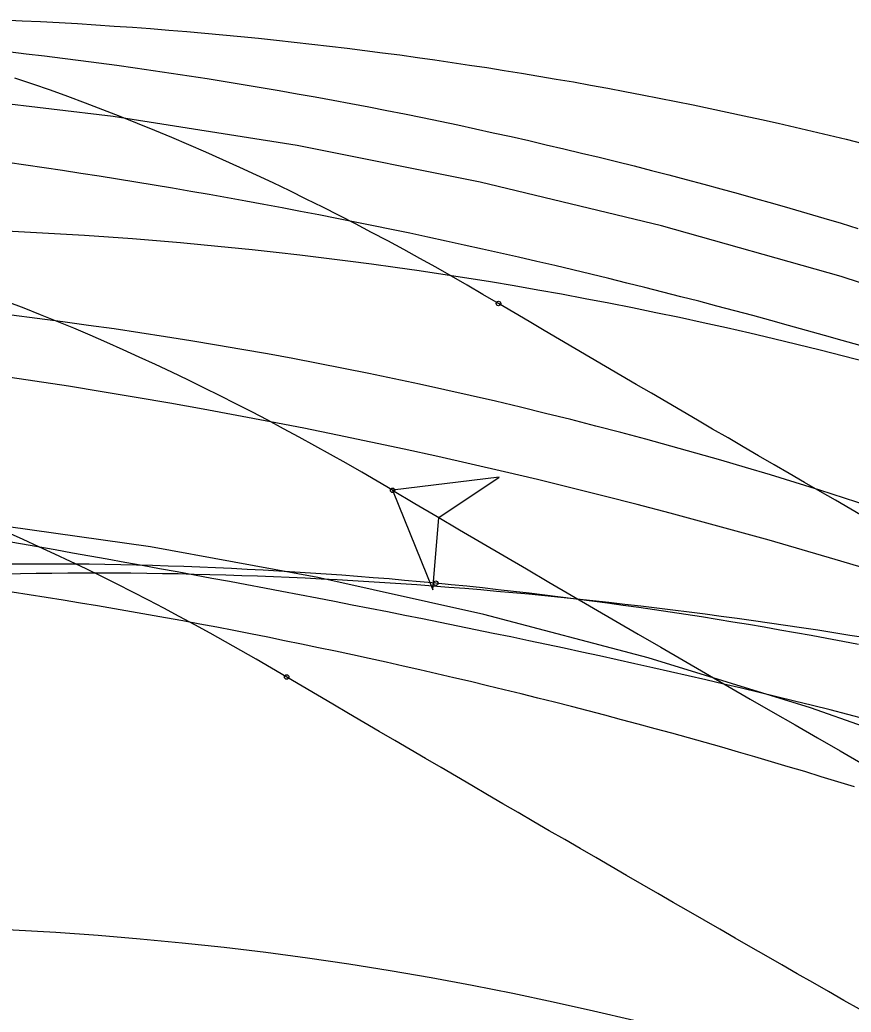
# Model space of a CAD drawing. Extents: x -14 to 1565148, y -25 to 642856.
# Drawn here: x 1564838.3 to 1564853.79, y 636545.49 to 636563.97 of the extents above; entities that cross this region are included whole.
import ezdxf

# ---------------------------------------------------------------- set-up
doc = ezdxf.new("R2010")
doc.units = 0
for name, color, linetype in [('DR_P_Headwall', 7, 'Continuous'), ('GE_P_Alignment_100_Stations', 7, 'Continuous'), ('PV_P_EOP', 7, 'Continuous'), ('TR_Turning_Path28', 7, 'Continuous'), ('TR_Turning_Path28 - Copy-1', 7, 'Continuous')]:
    doc.layers.add(name, color=color, linetype=linetype)

msp = doc.modelspace()

# ---------------------------------------------------------------- linework, layer by layer
at = {"layer": 'DR_P_Headwall'}
for points in [[(1564837.994, 636563.975), (1564838.341, 636563.959), (1564838.686, 636563.942), (1564839.031, 636563.924), (1564839.374, 636563.904), (1564839.716, 636563.883), (1564840.057, 636563.86), (1564840.397, 636563.836), (1564840.736, 636563.811), (1564841.073, 636563.784), (1564841.41, 636563.756), (1564841.746, 636563.727), (1564842.08, 636563.697), (1564842.414, 636563.665), (1564842.747, 636563.632), (1564843.078, 636563.597), (1564843.409, 636563.561), (1564843.739, 636563.524), (1564844.069, 636563.486), (1564844.397, 636563.446), (1564844.725, 636563.405), (1564845.052, 636563.363), (1564845.378, 636563.32), (1564845.704, 636563.275), (1564846.029, 636563.229), (1564846.354, 636563.182), (1564846.678, 636563.133), (1564847.001, 636563.084), (1564847.324, 636563.033), (1564847.646, 636562.981), (1564847.968, 636562.927), (1564848.289, 636562.872), (1564848.61, 636562.817), (1564848.93, 636562.759), (1564849.25, 636562.701), (1564849.569, 636562.641), (1564849.889, 636562.58), (1564850.207, 636562.518), (1564850.525, 636562.455), (1564850.843, 636562.39), (1564851.161, 636562.324), (1564851.478, 636562.257), (1564851.795, 636562.188), (1564852.112, 636562.118), (1564852.428, 636562.047), (1564852.744, 636561.975), (1564853.06, 636561.902), (1564853.375, 636561.827), (1564853.69, 636561.751), (1564854.004, 636561.674)], [(1564854.052, 636550.949), (1564853.723, 636551.034), (1564853.393, 636551.118), (1564853.063, 636551.201), (1564852.732, 636551.283), (1564852.402, 636551.364), (1564852.072, 636551.443), (1564851.741, 636551.523), (1564851.411, 636551.601), (1564851.08, 636551.678), (1564850.75, 636551.754), (1564850.419, 636551.83), (1564850.089, 636551.905), (1564849.758, 636551.979), (1564849.428, 636552.052), (1564849.098, 636552.125), (1564848.767, 636552.196), (1564848.437, 636552.268), (1564848.107, 636552.338), (1564847.778, 636552.408), (1564847.448, 636552.477), (1564847.119, 636552.545), (1564846.789, 636552.613), (1564846.46, 636552.68), (1564846.131, 636552.747), (1564845.803, 636552.813), (1564845.474, 636552.879), (1564845.146, 636552.944), (1564844.818, 636553.008), (1564844.49, 636553.072), (1564844.163, 636553.136), (1564843.836, 636553.199), (1564843.509, 636553.262), (1564843.182, 636553.324), (1564842.856, 636553.385), (1564842.529, 636553.447), (1564842.204, 636553.508), (1564841.878, 636553.568), (1564841.553, 636553.628), (1564841.227, 636553.688), (1564840.903, 636553.748), (1564840.578, 636553.807), (1564840.253, 636553.865), (1564839.929, 636553.924), (1564839.605, 636553.982), (1564839.281, 636554.04), (1564838.958, 636554.098), (1564838.634, 636554.155), (1564838.311, 636554.212), (1564837.988, 636554.269)]]:
    msp.add_lwpolyline(points, dxfattribs=at)
msp.add_arc((1564834.542, 636483.014), 77.101, 71.98311, 93.31613, dxfattribs=at)
at = {"layer": 'GE_P_Alignment_100_Stations'}
for points in [[(1564838.081, 636563.384), (1564838.419, 636563.344), (1564838.758, 636563.304), (1564839.096, 636563.262), (1564839.434, 636563.218), (1564839.771, 636563.174), (1564840.108, 636563.128), (1564840.446, 636563.081), (1564840.782, 636563.032), (1564841.119, 636562.982), (1564841.455, 636562.931), (1564841.791, 636562.879), (1564842.127, 636562.826), (1564842.462, 636562.771), (1564842.797, 636562.715), (1564843.132, 636562.657), (1564843.466, 636562.599), (1564843.8, 636562.539), (1564844.134, 636562.478), (1564844.467, 636562.416), (1564844.8, 636562.352), (1564845.133, 636562.287), (1564845.465, 636562.221), (1564845.797, 636562.154), (1564846.128, 636562.085), (1564846.459, 636562.016), (1564846.789, 636561.945), (1564847.119, 636561.872), (1564847.449, 636561.799), (1564847.778, 636561.725), (1564848.106, 636561.649), (1564848.435, 636561.572), (1564848.762, 636561.494), (1564849.089, 636561.414), (1564849.415, 636561.334), (1564849.741, 636561.252), (1564850.066, 636561.169), (1564850.391, 636561.085), (1564850.714, 636561), (1564851.038, 636560.914), (1564851.36, 636560.826), (1564851.682, 636560.738), (1564852.003, 636560.648), (1564852.323, 636560.558), (1564852.642, 636560.466), (1564852.961, 636560.373), (1564853.279, 636560.279), (1564853.596, 636560.185), (1564853.911, 636560.089)], [(1564866.443, 636552.503), (1564865.975, 636552.981), (1564863.31, 636555.182), (1564860.176, 636556.893), (1564856.899, 636558.113), (1564853.596, 636559.191), (1564850.253, 636560.137), (1564846.875, 636560.951), (1564843.467, 636561.631), (1564840.035, 636562.176), (1564836.585, 636562.584), (1564833.121, 636562.856), (1564829.648, 636562.992), (1564828.258, 636563.007)], [(1564861.643, 636546.137), (1564861.172, 636546.608), (1564858.693, 636548.648), (1564855.992, 636550.111), (1564853.027, 636551.157), (1564850.001, 636552.088), (1564846.94, 636552.899), (1564843.849, 636553.588), (1564840.734, 636554.154), (1564837.599, 636554.597), (1564834.449, 636554.915), (1564831.289, 636555.109), (1564828.124, 636555.178), (1564826.857, 636555.171)]]:
    msp.add_lwpolyline(points, dxfattribs=at)
msp.add_arc((1564827.963, 636475.036), 84.054, 69.23108, 90.2817, dxfattribs=at)
at = {"layer": 'PV_P_EOP'}
msp.add_circle((1564834.986, 636485.101), 62, dxfattribs=at)
at = {"layer": 'TR_Turning_Path28'}
for points in [[(1564847.215, 636558.69), (1564846.927, 636558.86), (1564846.634, 636559.03), (1564846.341, 636559.199), (1564846.046, 636559.365), (1564845.749, 636559.53), (1564845.452, 636559.694), (1564845.152, 636559.856), (1564844.852, 636560.015), (1564844.55, 636560.174), (1564844.246, 636560.33), (1564843.941, 636560.484), (1564843.635, 636560.637), (1564843.327, 636560.787), (1564843.018, 636560.936), (1564842.707, 636561.082), (1564842.395, 636561.226), (1564842.082, 636561.368), (1564841.767, 636561.508), (1564841.45, 636561.646), (1564841.133, 636561.782), (1564840.813, 636561.915), (1564840.493, 636562.046), (1564840.171, 636562.174), (1564839.847, 636562.3), (1564839.522, 636562.423), (1564839.196, 636562.544), (1564838.869, 636562.662), (1564838.54, 636562.778), (1564838.209, 636562.891)], [(1564845.243, 636555.21), (1564844.956, 636555.38), (1564844.667, 636555.547), (1564844.378, 636555.713), (1564844.088, 636555.877), (1564843.797, 636556.039), (1564843.505, 636556.2), (1564843.211, 636556.358), (1564842.917, 636556.515), (1564842.622, 636556.669), (1564842.325, 636556.822), (1564842.028, 636556.972), (1564841.729, 636557.121), (1564841.43, 636557.267), (1564841.129, 636557.411), (1564840.828, 636557.553), (1564840.525, 636557.693), (1564840.221, 636557.83), (1564839.917, 636557.965), (1564839.611, 636558.098), (1564839.304, 636558.228), (1564838.996, 636558.356), (1564838.687, 636558.481), (1564838.377, 636558.604), (1564838.066, 636558.724)], [(1564854.063, 636554.693), (1564853.777, 636554.858), (1564853.491, 636555.024), (1564853.205, 636555.189), (1564852.919, 636555.355), (1564852.633, 636555.521), (1564852.348, 636555.687), (1564852.062, 636555.853), (1564851.776, 636556.019), (1564851.491, 636556.185), (1564851.205, 636556.351), (1564850.92, 636556.517), (1564850.635, 636556.684), (1564850.349, 636556.851), (1564850.064, 636557.017), (1564849.779, 636557.184), (1564849.494, 636557.351), (1564849.209, 636557.518), (1564848.924, 636557.685), (1564848.639, 636557.852), (1564848.354, 636558.02), (1564848.069, 636558.187), (1564847.784, 636558.355), (1564847.5, 636558.522), (1564847.215, 636558.69)], [(1564845.243, 636555.21), (1564845.991, 636553.356), (1564846.104, 636554.703), (1564847.228, 636555.454), (1564845.243, 636555.21)], [(1564843.27, 636551.731), (1564842.985, 636551.899), (1564842.7, 636552.064), (1564842.416, 636552.228), (1564842.13, 636552.389), (1564841.844, 636552.548), (1564841.558, 636552.706), (1564841.27, 636552.861), (1564840.983, 636553.014), (1564840.694, 636553.165), (1564840.405, 636553.314), (1564840.115, 636553.46), (1564839.825, 636553.604), (1564839.533, 636553.746), (1564839.242, 636553.886), (1564838.949, 636554.023), (1564838.656, 636554.158), (1564838.363, 636554.291), (1564838.068, 636554.421)], [(1564846.047, 636553.479), (1564845.757, 636553.506), (1564845.467, 636553.532), (1564845.176, 636553.558), (1564844.884, 636553.582), (1564844.592, 636553.605), (1564844.3, 636553.627), (1564844.007, 636553.648), (1564843.713, 636553.668), (1564843.419, 636553.687), (1564843.125, 636553.705), (1564842.83, 636553.722), (1564842.535, 636553.737), (1564842.241, 636553.752), (1564841.946, 636553.765), (1564841.651, 636553.777), (1564841.357, 636553.788), (1564841.062, 636553.798), (1564840.768, 636553.807), (1564840.474, 636553.815), (1564840.179, 636553.821), (1564839.885, 636553.826), (1564839.591, 636553.831), (1564839.297, 636553.834), (1564839.003, 636553.836), (1564838.709, 636553.836), (1564838.416, 636553.836), (1564838.122, 636553.834)], [(1564853.92, 636552.339), (1564853.627, 636552.395), (1564853.334, 636552.45), (1564853.041, 636552.503), (1564852.749, 636552.556), (1564852.456, 636552.607), (1564852.164, 636552.658), (1564851.871, 636552.707), (1564851.579, 636552.756), (1564851.287, 636552.803), (1564850.995, 636552.85), (1564850.703, 636552.895), (1564850.411, 636552.94), (1564850.119, 636552.983), (1564849.827, 636553.025), (1564849.536, 636553.066), (1564849.244, 636553.107), (1564848.953, 636553.146), (1564848.662, 636553.184), (1564848.371, 636553.221), (1564848.08, 636553.257), (1564847.789, 636553.292), (1564847.498, 636553.326), (1564847.208, 636553.358), (1564846.917, 636553.39), (1564846.627, 636553.421), (1564846.337, 636553.45), (1564846.047, 636553.479)], [(1564853.939, 636545.541), (1564853.649, 636545.706), (1564853.36, 636545.871), (1564853.071, 636546.037), (1564852.781, 636546.203), (1564852.492, 636546.369), (1564852.203, 636546.534), (1564851.914, 636546.7), (1564851.625, 636546.867), (1564851.336, 636547.033), (1564851.047, 636547.199), (1564850.758, 636547.366), (1564850.469, 636547.532), (1564850.181, 636547.699), (1564849.892, 636547.866), (1564849.603, 636548.032), (1564849.315, 636548.199), (1564849.026, 636548.366), (1564848.738, 636548.534), (1564848.45, 636548.701), (1564848.161, 636548.868), (1564847.873, 636549.036), (1564847.585, 636549.204), (1564847.297, 636549.371), (1564847.009, 636549.539), (1564846.721, 636549.707), (1564846.433, 636549.875), (1564846.145, 636550.043), (1564845.857, 636550.212), (1564845.57, 636550.38), (1564845.282, 636550.548), (1564844.995, 636550.717), (1564844.707, 636550.886), (1564844.42, 636551.054), (1564844.132, 636551.223), (1564843.845, 636551.392), (1564843.558, 636551.561), (1564843.27, 636551.731)]]:
    msp.add_lwpolyline(points, dxfattribs=at)
msp.add_lwpolyline([(1564845.243, 636555.21), (1564845.991, 636553.356), (1564846.104, 636554.703), (1564847.228, 636555.454)], close=True, dxfattribs=at)
for centre in [(1564847.215, 636558.69), (1564847.215, 636558.69), (1564845.243, 636555.21), (1564845.243, 636555.21), (1564846.047, 636553.479), (1564846.047, 636553.479), (1564843.27, 636551.731), (1564843.27, 636551.731)]:
    msp.add_circle(centre, 0.0417, dxfattribs=at)
msp.add_arc((1565297.636, 637322.531), 890.753, 239.477465, 241.462714, dxfattribs=at)
at = {"layer": 'TR_Turning_Path28 - Copy-1'}
for points in [[(1564853.952, 636557.906), (1564853.62, 636558.001), (1564853.287, 636558.096), (1564852.954, 636558.19), (1564852.621, 636558.282), (1564852.287, 636558.374), (1564851.953, 636558.465), (1564851.619, 636558.554), (1564851.285, 636558.643), (1564850.95, 636558.731), (1564850.615, 636558.817), (1564850.28, 636558.903), (1564849.944, 636558.988), (1564849.609, 636559.072), (1564849.273, 636559.154), (1564848.937, 636559.236), (1564848.6, 636559.317), (1564848.264, 636559.396), (1564847.927, 636559.475), (1564847.59, 636559.553), (1564847.252, 636559.629), (1564846.915, 636559.705), (1564846.577, 636559.78), (1564846.239, 636559.853), (1564845.901, 636559.926), (1564845.562, 636559.998), (1564845.223, 636560.068), (1564844.885, 636560.138), (1564844.545, 636560.206), (1564844.206, 636560.274), (1564843.867, 636560.34), (1564843.527, 636560.406), (1564843.187, 636560.47), (1564842.847, 636560.534), (1564842.507, 636560.596), (1564842.166, 636560.658), (1564841.826, 636560.718), (1564841.485, 636560.778), (1564841.144, 636560.836), (1564840.803, 636560.894), (1564840.461, 636560.95), (1564840.12, 636561.005), (1564839.778, 636561.06), (1564839.436, 636561.113), (1564839.094, 636561.165), (1564838.752, 636561.217), (1564838.41, 636561.267), (1564838.067, 636561.316)], [(1564854.064, 636552.459), (1564853.763, 636552.507), (1564853.463, 636552.555), (1564853.163, 636552.601), (1564852.863, 636552.647), (1564852.563, 636552.691), (1564852.264, 636552.735), (1564851.964, 636552.777), (1564851.664, 636552.819), (1564851.365, 636552.86), (1564851.065, 636552.9), (1564850.766, 636552.938), (1564850.466, 636552.976), (1564850.167, 636553.013), (1564849.868, 636553.049), (1564849.569, 636553.084), (1564849.27, 636553.118), (1564848.972, 636553.151), (1564848.673, 636553.183), (1564848.374, 636553.214), (1564848.076, 636553.244), (1564847.778, 636553.273), (1564847.48, 636553.301), (1564847.181, 636553.327), (1564846.884, 636553.353), (1564846.586, 636553.378), (1564846.288, 636553.402), (1564845.991, 636553.425), (1564845.693, 636553.447), (1564845.396, 636553.468), (1564845.099, 636553.488), (1564844.802, 636553.506), (1564844.505, 636553.524), (1564844.208, 636553.541), (1564843.912, 636553.557), (1564843.616, 636553.571), (1564843.319, 636553.585), (1564843.023, 636553.597), (1564842.728, 636553.609), (1564842.432, 636553.619), (1564842.136, 636553.629), (1564841.841, 636553.637), (1564841.546, 636553.644), (1564841.251, 636553.651), (1564840.956, 636553.656), (1564840.662, 636553.66), (1564840.367, 636553.663), (1564840.073, 636553.665), (1564839.779, 636553.666), (1564839.485, 636553.666), (1564839.192, 636553.664), (1564838.898, 636553.662), (1564838.605, 636553.659), (1564838.312, 636553.654), (1564838.02, 636553.649)], [(1564853.846, 636549.684), (1564853.538, 636549.78), (1564853.229, 636549.874), (1564852.921, 636549.968), (1564852.612, 636550.06), (1564852.303, 636550.152), (1564851.993, 636550.243), (1564851.684, 636550.333), (1564851.374, 636550.422), (1564851.064, 636550.51), (1564850.753, 636550.597), (1564850.443, 636550.683), (1564850.132, 636550.768), (1564849.82, 636550.853), (1564849.509, 636550.936), (1564849.197, 636551.018), (1564848.885, 636551.1), (1564848.573, 636551.181), (1564848.261, 636551.26), (1564847.948, 636551.339), (1564847.635, 636551.417), (1564847.322, 636551.494), (1564847.009, 636551.57), (1564846.695, 636551.645), (1564846.381, 636551.719), (1564846.067, 636551.792), (1564845.753, 636551.864), (1564845.439, 636551.935), (1564845.124, 636552.005), (1564844.809, 636552.075), (1564844.494, 636552.143), (1564844.179, 636552.211), (1564843.863, 636552.277), (1564843.548, 636552.343), (1564843.232, 636552.407), (1564842.916, 636552.471), (1564842.599, 636552.534), (1564842.283, 636552.596), (1564841.966, 636552.657), (1564841.65, 636552.717), (1564841.333, 636552.775), (1564841.015, 636552.834), (1564840.698, 636552.891), (1564840.381, 636552.947), (1564840.063, 636553.002), (1564839.745, 636553.056), (1564839.427, 636553.109), (1564839.109, 636553.162), (1564838.791, 636553.213), (1564838.472, 636553.264), (1564838.154, 636553.313)]]:
    msp.add_lwpolyline(points, dxfattribs=at)
msp.add_arc((1564821.749, 636446.627), 111.891, 71.56198, 92.43914, dxfattribs=at)

doc.saveas('drawing.dxf')
